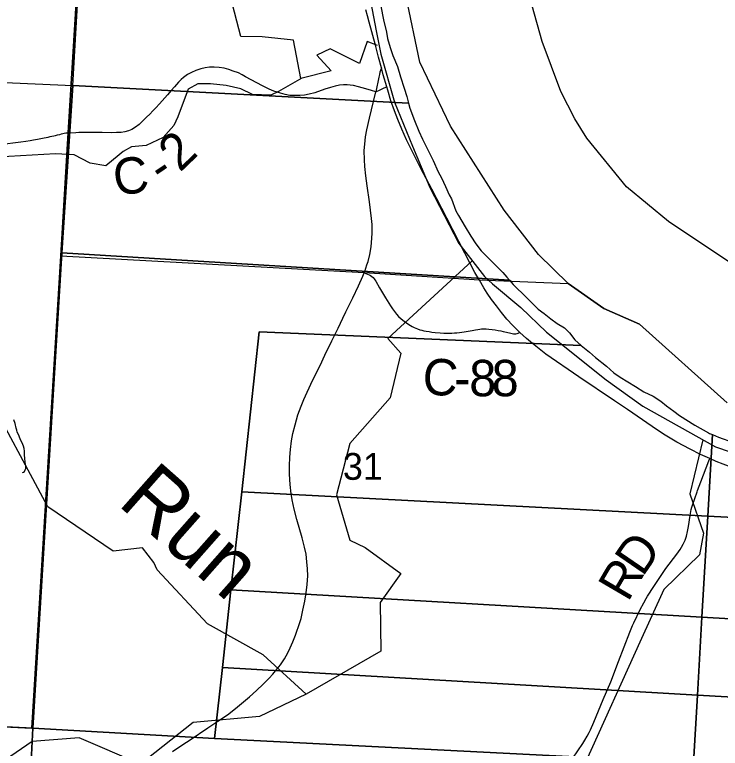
# Model space of a CAD drawing. Extents: x 396.2 to 468.4, y 232.6 to 279.1.
# Drawn here: x 421.844 to 422.946, y 276.238 to 277.383 of the extents above; entities that cross this region are included whole.
import ezdxf

# ---------------------------------------------------------------- set-up
doc = ezdxf.new("R2010")
doc.units = 0
for name, color, linetype in [('Default', 7, 'Continuous'), ('GM_X_County_Road', 7, 'Continuous'), ('GM_X_County_Road_Text', 7, 'Continuous'), ('GM_X_Interchange_Ramps', 7, 'Continuous'), ('GM_X_Major_River', 7, 'Continuous'), ('GM_X_Minor_River', 7, 'Continuous'), ('GM_X_Minor_River_Text', 7, 'Continuous'), ('GM_X_Section', 7, 'Continuous'), ('GM_X_Section_Text', 7, 'Continuous'), ('GM_X_State_Route', 7, 'Continuous'), ('GM_X_Township', 7, 'Continuous'), ('GM_X_Township_Road', 7, 'Continuous'), ('SH_Cut_Line', 7, 'Continuous')]:
    doc.layers.add(name, color=color, linetype=linetype)

msp = doc.modelspace()

# ---------------------------------------------------------------- linework, layer by layer
at = {"layer": 'Default'}
msp.add_lwpolyline([(420.82, 276.3196), (421.3281, 276.2897), (421.3374, 276.2902), (421.3462, 276.2904), (421.3559, 276.2899), (421.3682, 276.2886), (421.3714, 276.2883), (421.3763, 276.2876), (421.3831, 276.287), (421.3924, 276.2866), (421.4063, 276.2861), (421.4152, 276.2862), (421.4272, 276.2863), (421.4332, 276.2865), (421.4379, 276.2877), (421.4411, 276.2892), (421.4419, 276.2897), (421.5448, 276.2853), (421.871, 276.2694), (421.9162, 277.0067), (421.9279, 277.1991), (421.9682, 277.8582), (415.7353, 277.8582)], dxfattribs=at)
for points in [[(421.97, 277.8582), (420.9126, 277.8582), (420.8756, 277.3198), (421.9349, 277.2729), (421.9483, 277.4985)], [(422.4135, 277.8582), (421.9682, 277.8582), (421.9279, 277.1991), (421.9162, 277.0067), (422.3899, 276.9811), (422.5697, 276.9693), (422.7085, 276.9638), (422.6622, 277.0091), (422.6087, 277.078), (422.5247, 277.2095), (422.4767, 277.3093), (422.434, 277.5135), (422.4174, 277.6839), (422.4178, 277.704)]]:
    msp.add_lwpolyline(points, close=True, dxfattribs=at)
at = {"layer": 'GM_X_County_Road'}
for points in [[(422.4082, 277.2627), (422.4015, 277.2649), (422.3924, 277.2676), (422.3812, 277.2706), (422.3732, 277.2725), (422.3681, 277.2734), (422.3633, 277.2739), (422.3579, 277.2738), (422.3513, 277.2731), (422.3446, 277.2717), (422.3374, 277.2697), (422.3284, 277.267), (422.3128, 277.2614), (422.3038, 277.259), (422.2968, 277.2576), (422.2894, 277.2572), (422.2823, 277.257), (422.2737, 277.2574), (422.2665, 277.2587), (422.2593, 277.2607), (422.249, 277.2639), (422.2416, 277.267), (422.2312, 277.2722), (422.2046, 277.2864), (422.1993, 277.2892), (422.1935, 277.2923), (422.1856, 277.2953), (422.1787, 277.2977), (422.1712, 277.2998), (422.1637, 277.3008), (422.1556, 277.3015), (422.1486, 277.3014), (422.1416, 277.3005), (422.135, 277.2989), (422.1272, 277.2964), (422.1204, 277.2933), (422.1139, 277.2897), (422.1078, 277.2854), (422.1041, 277.2821), (422.1003, 277.2779), (422.0936, 277.2705), (422.0884, 277.2647), (422.0827, 277.2582), (422.0745, 277.2487), (422.0705, 277.2442), (422.0646, 277.2378), (422.0601, 277.2332), (422.0551, 277.2279), (422.0503, 277.2231), (422.0455, 277.2184), (422.0384, 277.212), (422.0327, 277.2075), (422.0274, 277.2043), (422.022, 277.2019), (422.0165, 277.2004), (422.0108, 277.1994), (422.0032, 277.1992), (421.996, 277.1991), (421.9811, 277.1993), (421.9736, 277.1993), (421.9645, 277.1993), (421.9589, 277.1993), (421.9496, 277.1992), (421.9447, 277.1992), (421.9398, 277.199), (421.9281, 277.1986)], [(421.9281, 277.1986), (421.927, 277.1985), (421.9241, 277.1983), (421.9218, 277.1978), (421.9196, 277.1973), (421.9171, 277.1968), (421.9142, 277.196), (421.9106, 277.1951), (421.9077, 277.1943), (421.9052, 277.1937), (421.9025, 277.1931), (421.8992, 277.1924), (421.8961, 277.1917), (421.8876, 277.19), (421.8797, 277.1885), (421.8739, 277.1874), (421.8685, 277.1864), (421.8618, 277.1855), (421.8538, 277.1844), (421.8458, 277.1834), (421.8297, 277.1814)], [(422.3901, 276.9805), (422.3951, 276.9783), (422.3979, 276.9771), (422.3998, 276.976), (422.4019, 276.9747), (422.4037, 276.9732), (422.4055, 276.9711), (422.4068, 276.9693), (422.408, 276.9673), (422.4139, 276.9569), (422.423, 276.9412), (422.4308, 276.929), (422.4339, 276.9243), (422.437, 276.9199), (422.4402, 276.916), (422.4436, 276.9124), (422.4477, 276.9086), (422.4526, 276.9047), (422.4598, 276.8998), (422.4648, 276.8967), (422.4679, 276.8952), (422.4704, 276.894), (422.4734, 276.8928), (422.4769, 276.8916), (422.48, 276.8907), (422.4831, 276.8899), (422.4866, 276.8893), (422.4912, 276.8886), (422.4958, 276.8879), (422.5009, 276.8874), (422.5087, 276.8867), (422.5143, 276.8864), (422.5191, 276.8863), (422.5228, 276.8862), (422.5269, 276.8863), (422.5307, 276.8865), (422.5346, 276.8868), (422.5387, 276.8873), (422.5425, 276.8878), (422.5459, 276.8884), (422.5584, 276.8905), (422.5639, 276.8915), (422.5673, 276.8921), (422.5703, 276.8925), (422.5733, 276.8927), (422.5766, 276.8928), (422.5803, 276.8927), (422.5846, 276.8925), (422.5895, 276.892), (422.5945, 276.8913), (422.599, 276.8905), (422.6031, 276.8897), (422.6067, 276.8889), (422.6122, 276.8876), (422.6187, 276.8861), (422.6228, 276.8852), (422.6248, 276.8849), (422.6268, 276.8851), (422.629, 276.8857), (422.6328, 276.8871)], [(422.9104, 276.6406), (422.9154, 276.6543), (422.9279, 276.6867), (422.9294, 276.6904)], [(422.7157, 276.2229), (422.7311, 276.2455), (422.7343, 276.2507), (422.738, 276.2572), (422.7409, 276.2627), (422.743, 276.2671), (422.7482, 276.2791), (422.7631, 276.3145), (422.7748, 276.3418), (422.787, 276.3738), (422.8046, 276.4195), (422.8067, 276.4248), (422.8089, 276.4297), (422.8108, 276.4342), (422.8207, 276.4551), (422.8263, 276.4655), (422.83, 276.472), (422.8322, 276.4758), (422.8341, 276.4789), (422.8398, 276.4878), (422.8565, 276.5128), (422.8608, 276.5188), (422.8782, 276.5413), (422.8831, 276.5483), (422.8854, 276.552), (422.8881, 276.5569), (422.8908, 276.563), (422.893, 276.5695), (422.8947, 276.5767), (422.8961, 276.5846), (422.8987, 276.6018), (422.8997, 276.6076), (422.9004, 276.6111), (422.9013, 276.6144), (422.9023, 276.6176), (422.9097, 276.6387), (422.9104, 276.6406)]]:
    msp.add_lwpolyline(points, dxfattribs=at)
at = {"layer": 'GM_X_Interchange_Ramps'}
msp.add_lwpolyline([(422.4168, 277.3005), (422.4155, 277.2963), (422.4146, 277.2935), (422.4136, 277.2898), (422.4128, 277.286), (422.4082, 277.2627)], dxfattribs=at)
at = {"layer": 'GM_X_Major_River'}
for points in [[(422.3933, 277.4376), (422.4084, 277.3583), (422.4157, 277.3219), (422.4372, 277.2465), (422.4654, 277.1782), (422.4925, 277.1138), (422.5375, 277.0259), (422.5778, 276.9744), (422.5903, 276.9631), (422.6347, 276.9261), (422.6745, 276.8879), (422.7678, 276.8135), (422.8251, 276.7723), (422.9383, 276.7086), (422.9614, 276.7011)], [(423.0152, 276.9599), (422.8651, 277.0606), (422.7995, 277.1147), (422.7376, 277.1903), (422.7189, 277.2206), (422.6968, 277.2635), (422.6678, 277.3415), (422.6521, 277.3969)]]:
    msp.add_lwpolyline(points, dxfattribs=at)
at = {"layer": 'GM_X_Minor_River'}
for points in [[(422.4105, 277.3353), (422.3947, 277.3413), (422.3826, 277.307), (422.3367, 277.3298), (422.316, 277.3201), (422.3383, 277.2956), (422.291, 277.2838), (422.2796, 277.3437), (422.2306, 277.3486), (422.1972, 277.349), (422.1811, 277.4115), (422.1219, 277.4129), (422.0985, 277.4324), (422.0766, 277.4523), (422.0406, 277.4501), (421.9716, 277.5565), (421.9741, 277.568), (421.9521, 277.6232), (421.8935, 277.6629), (421.8933, 277.7092), (421.8533, 277.8582)], [(422.2928, 277.2843), (422.2562, 277.2635), (422.2441, 277.2578), (422.2156, 277.2589), (422.1974, 277.2676), (422.1747, 277.2726), (422.1501, 277.2756), (422.13, 277.2752), (422.1152, 277.2672), (422.0989, 277.2238), (422.0928, 277.2105), (422.0761, 277.1915), (422.0496, 277.1793), (422.0265, 277.177), (422.0139, 277.1697), (422.0075, 277.1644), (421.9866, 277.1473), (421.962, 277.1514), (421.9374, 277.1643), (421.9082, 277.1662), (421.8164, 277.1608)], [(422.5586, 276.9989), (422.4266, 276.8778), (422.447, 276.8552), (422.4304, 276.7852), (422.3676, 276.714), (422.3466, 276.6341), (422.3673, 276.5629), (422.3917, 276.5518), (422.4473, 276.5109), (422.4149, 276.4658), (422.4159, 276.3899), (422.2995, 276.3228), (422.2322, 276.3841), (422.1454, 276.4327), (422.0665, 276.5166), (422.0618, 276.528), (422.044, 276.5509), (421.9978, 276.546), (421.8963, 276.6149), (421.7951, 276.8023)], [(422.9187, 276.7197), (422.8982, 276.6356), (422.9195, 276.5739), (422.9135, 276.5401), (422.8577, 276.4861), (422.8204, 276.4041), (422.7363, 276.2189), (422.6974, 276.0846), (422.6597, 276.0334), (422.5753, 275.9613), (422.5397, 275.8653), (422.4309, 275.7087), (422.4166, 275.6926)], [(422.2995, 276.3228), (422.2267, 276.2876), (422.1231, 276.2784), (422.0405, 276.2135), (421.945, 276.2548), (421.8715, 276.2488), (421.7627, 276.1746), (421.7271, 276.1955), (421.6877, 276.2521)]]:
    msp.add_lwpolyline(points, dxfattribs=at)
at = {"layer": 'GM_X_Section'}
for points in [[(422.4032, 277.4779), (422.4052, 277.4689), (422.4083, 277.4527), (422.411, 277.4341), (422.4129, 277.422), (422.4133, 277.4129), (422.4157, 277.3966), (422.4203, 277.375), (422.4249, 277.3561), (422.4265, 277.3459), (422.4307, 277.3323), (422.4349, 277.3198), (422.4421, 277.3024), (422.4464, 277.2865), (422.4521, 277.2687), (422.4567, 277.2554), (422.4593, 277.2453), (421.9349, 277.2729), (421.9483, 277.4985)], [(421.9349, 277.2729), (421.9181, 277.0115), (421.8725, 276.2694), (420.8243, 276.321), (420.8122, 276.3213), (420.8756, 277.3198)], [(422.4593, 277.2453), (422.4613, 277.2376), (422.4686, 277.2183), (422.4755, 277.2013), (422.4812, 277.1888), (422.485, 277.1805), (422.4976, 277.1555), (422.5052, 277.1381), (422.5106, 277.1287), (422.5167, 277.1151), (422.5228, 277.1022), (422.5262, 277.0958), (422.5331, 277.0772), (422.5373, 277.0697), (422.5476, 277.0523), (422.5564, 277.0375), (422.564, 277.0254), (422.5723, 277.0149), (422.5853, 277.002), (422.6062, 276.9809), (422.6126, 276.9737), (422.6169, 276.9688), (421.9181, 277.0115), (421.9349, 277.2729)], [(422.6169, 276.9688), (422.6225, 276.9624), (422.6431, 276.9416), (422.6617, 276.9235), (422.6708, 276.9167), (422.6811, 276.9088), (422.6913, 276.9012), (422.7027, 276.8944), (422.7107, 276.8865), (422.7187, 276.8756), (422.7289, 276.8668), (422.2262, 276.8882), (422.1987, 276.6385), (422.1818, 276.4856), (422.1685, 276.3641), (422.1563, 276.2535), (421.8725, 276.2694), (421.9181, 277.0115)], [(422.7289, 276.8668), (422.7419, 276.8563), (422.751, 276.8484), (422.7681, 276.8348), (422.7799, 276.8242), (422.7894, 276.8175), (422.8133, 276.8028), (422.8266, 276.7945), (422.841, 276.7877), (422.8532, 276.7802), (422.8619, 276.7726), (422.8733, 276.7647), (422.8824, 276.7575), (422.906, 276.7425), (422.9272, 276.7304), (422.9292, 276.7296), (422.9337, 276.7278), (422.9264, 276.6007), (422.1987, 276.6385), (422.2262, 276.8882)], [(422.9264, 276.6007), (422.9337, 276.7278), (422.9431, 276.724), (422.9663, 276.7154), (422.9811, 276.7101), (423.0016, 276.7064), (423.0171, 276.7027), (423.0334, 276.6974), (423.052, 276.6876), (423.0721, 276.6767), (423.0991, 276.6617), (423.1257, 276.6477), (423.1405, 276.6398), (423.1564, 276.6293), (423.1875, 276.6123), (423.2027, 276.6052), (423.2115, 276.5992), (423.224, 276.5901), (423.2305, 276.5849)], [(422.1987, 276.6385), (422.9264, 276.6007), (422.9173, 276.4428), (422.1818, 276.4856)], [(422.9264, 276.6007), (423.2305, 276.5849), (423.2422, 276.5754), (423.2631, 276.5607), (423.2829, 276.5475), (423.3003, 276.5354), (423.322, 276.5181), (423.3417, 276.5026), (423.3551, 276.4917), (423.3684, 276.4796), (423.387, 276.4611), (423.3988, 276.4517), (423.4128, 276.4415), (423.4261, 276.4302), (423.4379, 276.4192), (423.4442, 276.4122), (422.9173, 276.4428)], [(422.9173, 276.4428), (422.9103, 276.3212), (422.1685, 276.3641), (422.1818, 276.4856)], [(423.4442, 276.4122), (423.4535, 276.4018), (423.4683, 276.3879), (423.4812, 276.3762), (423.4953, 276.3603), (423.5143, 276.3388), (423.5238, 276.3286), (423.5337, 276.3161), (423.541, 276.307), (423.5509, 276.2965), (423.5594, 276.2846), (422.9103, 276.3212), (422.9173, 276.4428)], [(422.1685, 276.3641), (422.9103, 276.3212), (422.9042, 276.2154), (422.1563, 276.2535)], [(420.8243, 276.321), (421.8725, 276.2694), (421.8607, 276.0303), (421.8429, 275.7758), (421.8262, 275.5154), (421.8083, 275.2473), (421.8081, 275.2441), (420.7452, 275.2968)], [(422.9103, 276.3212), (423.5594, 276.2846), (423.5707, 276.2689), (423.5794, 276.2549), (423.6019, 276.2216), (423.6103, 276.2099), (423.6202, 276.1967), (423.6278, 276.1861), (423.6395, 276.1774), (423.1473, 276.2029), (422.9042, 276.2154)], [(421.8725, 276.2694), (422.1563, 276.2535), (422.9042, 276.2154), (422.8899, 275.9679), (421.8607, 276.0303)]]:
    msp.add_lwpolyline(points, close=True, dxfattribs=at)
at = {"layer": 'GM_X_State_Route'}
msp.add_line((422.3901, 276.9805), (422.3908, 276.9825), dxfattribs=at)
for points in [[(422.4168, 277.3005), (422.4124, 277.3171), (422.4074, 277.3357), (422.3978, 277.3717), (422.3952, 277.3813), (422.3926, 277.3909)], [(422.5699, 276.9688), (422.5628, 276.9811), (422.5555, 276.9948), (422.5471, 277.0108), (422.519, 277.0655), (422.4954, 277.1107), (422.4785, 277.1432), (422.4662, 277.1669), (422.4559, 277.1882), (422.4485, 277.2047), (422.4423, 277.2196), (422.4372, 277.233), (422.4317, 277.2489), (422.4266, 277.2655), (422.4251, 277.2708), (422.4198, 277.2895), (422.4168, 277.3005)], [(422.3908, 276.9825), (422.3926, 276.9874), (422.3943, 276.9927), (422.3959, 276.9979), (422.3987, 277.0092), (422.4009, 277.0207), (422.4016, 277.0278), (422.4023, 277.0418), (422.4022, 277.0559), (422.4012, 277.0654), (422.3982, 277.0913), (422.3947, 277.1164), (422.3926, 277.1317), (422.391, 277.1463), (422.3903, 277.1567), (422.3901, 277.1712), (422.3907, 277.1812), (422.392, 277.1925), (422.394, 277.2038), (422.3983, 277.2218), (422.4047, 277.2477), (422.4082, 277.2627), (422.4149, 277.2658), (422.4213, 277.2689), (422.4251, 277.2708)], [(422.2765, 276.6326), (422.276, 276.6356), (422.2743, 276.6499), (422.2735, 276.6662), (422.2732, 276.6791), (422.2737, 276.6929), (422.2747, 276.7044), (422.2765, 276.718), (422.2787, 276.7298), (422.282, 276.7432), (422.2865, 276.7588), (422.2913, 276.7724), (422.2956, 276.7828), (422.3095, 276.8123), (422.321, 276.8359), (422.3286, 276.8516), (422.3396, 276.8742), (422.3491, 276.894), (422.3567, 276.9098), (422.3615, 276.9195), (422.3723, 276.9415), (422.3813, 276.9601), (422.3879, 276.975), (422.3901, 276.9805)], [(422.9294, 276.6904), (422.9151, 276.697), (422.8989, 276.705), (422.8782, 276.716), (422.8571, 276.7288), (422.8395, 276.7407), (422.801, 276.7669), (422.7805, 276.7808), (422.7251, 276.8181), (422.6735, 276.8536), (422.663, 276.8615), (422.6527, 276.8698), (422.6432, 276.878), (422.6328, 276.8871), (422.6218, 276.8983), (422.6128, 276.908), (422.6044, 276.9182), (422.5963, 276.9287), (422.5889, 276.9387), (422.5821, 276.9484), (422.5768, 276.9568), (422.5699, 276.9688)], [(422.9822, 276.6704), (422.9784, 276.6716), (422.9672, 276.6755), (422.9503, 276.6818), (422.9394, 276.6861), (422.9294, 276.6904)], [(422.0909, 276.2331), (422.1066, 276.244), (422.1182, 276.2516), (422.1457, 276.2701), (422.1615, 276.2804), (422.1764, 276.2907), (422.1892, 276.3001), (422.2015, 276.3108), (422.2108, 276.3185), (422.2216, 276.3285), (422.232, 276.3381), (422.2415, 276.3477), (422.2475, 276.3538), (422.2541, 276.362), (422.2591, 276.3683), (422.2653, 276.3778), (422.2708, 276.3874), (422.2745, 276.3951), (422.2784, 276.4044), (422.2827, 276.415), (422.285, 276.4213), (422.2876, 276.4283), (422.2913, 276.4406), (422.2944, 276.4536), (422.2974, 276.4679), (422.2996, 276.481), (422.3009, 276.4938), (422.3017, 276.5074), (422.3015, 276.5181), (422.3006, 276.5294), (422.2991, 276.5413), (422.2967, 276.5521), (422.293, 276.5668), (422.285, 276.5954), (422.2806, 276.6117), (422.2775, 276.6258), (422.2765, 276.6326)]]:
    msp.add_lwpolyline(points, dxfattribs=at)
at = {"layer": 'GM_X_Township'}
msp.add_lwpolyline([(421.5448, 276.2853), (421.871, 276.2694), (421.9162, 277.0067), (422.3899, 276.9811), (422.5697, 276.9693), (422.7085, 276.9638), (422.7639, 276.9248), (422.8196, 276.9), (422.9568, 276.7777)], dxfattribs=at)
at = {"layer": 'GM_X_Township_Road'}
msp.add_lwpolyline([(421.8565, 276.6685), (421.8583, 276.6694), (421.8597, 276.6705), (421.8609, 276.6727), (421.8615, 276.675), (421.8616, 276.6775), (421.861, 276.6816), (421.8606, 276.6848), (421.8601, 276.691), (421.8598, 276.6959), (421.8594, 276.7018), (421.8591, 276.7061), (421.8583, 276.7096), (421.8568, 276.7124), (421.8529, 276.7213), (421.8501, 276.7278), (421.8484, 276.7318), (421.8475, 276.7346), (421.8467, 276.7378), (421.845, 276.745), (421.8428, 276.7511)], dxfattribs=at)
at = {"layer": 'SH_Cut_Line'}
msp.add_lwpolyline([(422.9568, 276.7777), (422.8196, 276.9), (422.7639, 276.9248), (422.7085, 276.9638), (422.6622, 277.0091), (422.6087, 277.078), (422.5247, 277.2095), (422.4767, 277.3093), (422.434, 277.5135)], dxfattribs=at)

# ---------------------------------------------------------------- texts
at = {"layer": 'GM_X_County_Road_Text'}
for s, rotation, p in [('2', 43.8461, (422.1023, 277.1363)), ('C', 7.704, (422.002, 277.1003)), ('-', 33.7753, (422.0745, 277.1165)), ('C', 355.9044, (422.4795, 276.7912)), ('8', 359.9506, (422.5539, 276.7877)), ('8', 359.9992, (422.5889, 276.7877)), ('-', 0.0272, (422.5306, 276.7877)), ('D', 55.5613, (422.8246, 276.5046)), ('R', 59.6882, (422.8016, 276.4652))]:
    msp.add_text(s, height=0.0568, rotation=rotation, dxfattribs=at).set_placement(p)
at = {"layer": 'GM_X_Minor_River_Text'}
msp.add_text('Run', height=0.0947, rotation=318.511, dxfattribs=at).set_placement((422.0032, 276.6193))
at = {"layer": 'GM_X_Section_Text'}
msp.add_text('31', height=0.04186, rotation=0, dxfattribs=at).set_placement((422.3567, 276.6573))

doc.saveas('drawing.dxf')
